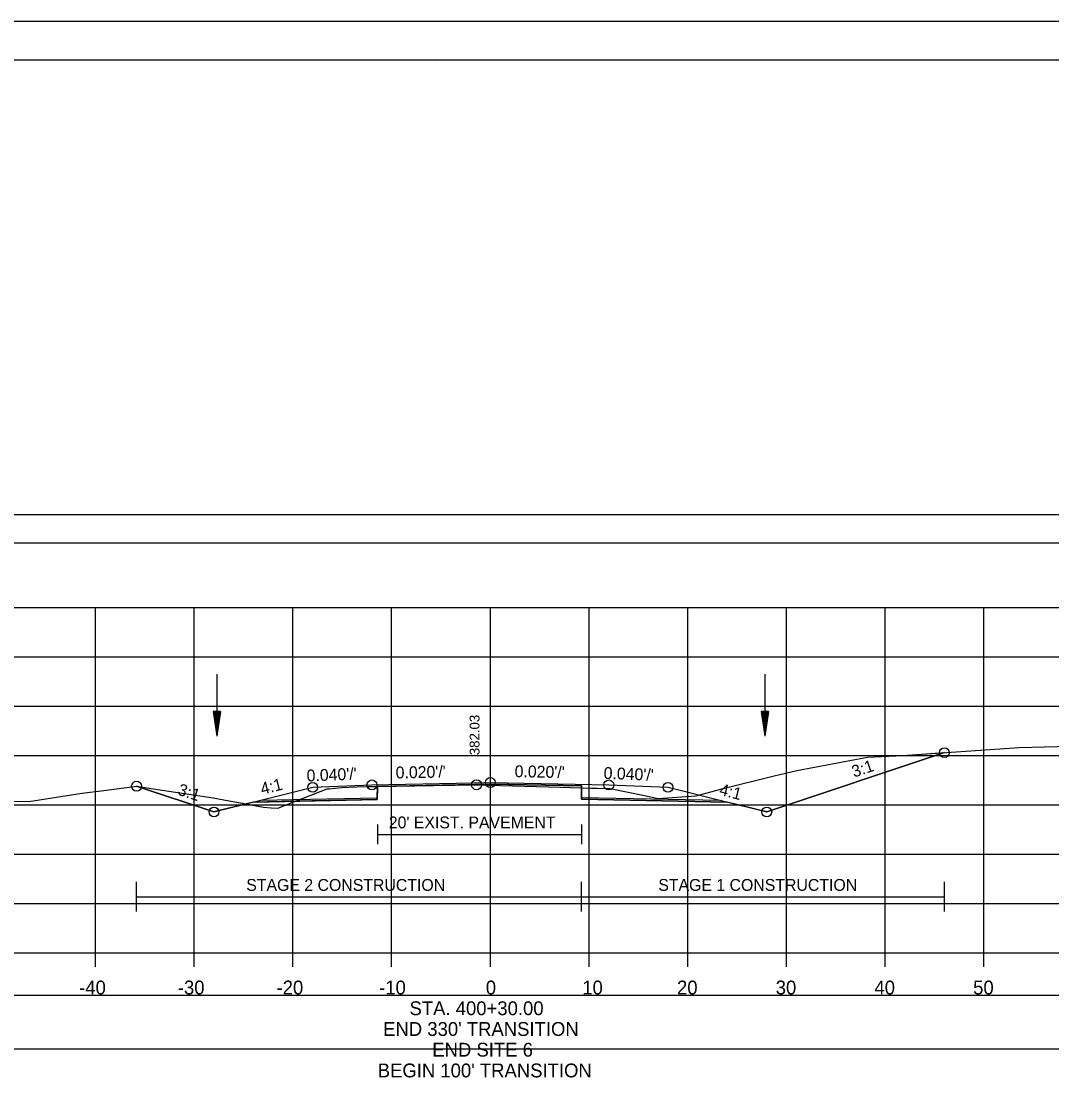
# Model space of a CAD drawing. Extents: x 1376273 to 1384221, y 378927 to 384592.
# Drawn here: x 1382843.7 to 1382948.1, y 380644 to 380751.8 of the extents above; entities that cross this region are included whole.
import ezdxf

# ---------------------------------------------------------------- set-up
doc = ezdxf.new("R2010")
doc.units = 0
for name, color, linetype in [('R_Alt Surface', 7, 'Continuous'), ('R_Axis', 7, 'Continuous'), ('R_Axis Annot', 7, 'Continuous'), ('R_Border', 7, 'Continuous'), ('R_Contours', 7, 'Continuous'), ('R_Dimension', 7, 'Continuous'), ('R_Exist Surface', 7, 'Continuous'), ('R_Fin Surface', 7, 'Continuous'), ('R_Grid', 7, 'Continuous'), ('R_No Plot', 7, 'Continuous'), ('R_Water', 7, 'Continuous'), ('R_Xsect Elev', 7, 'Continuous'), ('R_Xsect Slope', 7, 'Continuous'), ('T_Detection Zones', 7, 'Continuous')]:
    doc.layers.add(name, color=color, linetype=linetype)

msp = doc.modelspace()

# ---------------------------------------------------------------- linework, layer by layer
at = {"layer": 'R_Alt Surface'}
for points in [[(1382867.94, 380672.95), (1382879.77, 380673.19), (1382879.78, 380674.36), (1382891.22, 380674.59), (1382900.46, 380674.4), (1382900.47, 380673.23), (1382914.49, 380672.95)], [(1382879.78, 380670.5), (1382879.78, 380668.5)], [(1382900.46, 380670.5), (1382900.46, 380668.5)], [(1382879.78, 380669.5), (1382900.46, 380669.5)]]:
    msp.add_lwpolyline(points, dxfattribs=at)
at = {"layer": 'R_Axis'}
for p, q in [((1382741.22, 380657.49), (1383041.22, 380657.49)), ((1382851.22, 380656.09), (1382851.22, 380657.49)), ((1382861.22, 380656.09), (1382861.22, 380657.49)), ((1382871.22, 380656.09), (1382871.22, 380657.49)), ((1382881.22, 380656.09), (1382881.22, 380657.49)), ((1382891.22, 380656.09), (1382891.22, 380657.49)), ((1382901.22, 380656.09), (1382901.22, 380657.49)), ((1382911.22, 380656.09), (1382911.22, 380657.49)), ((1382921.22, 380656.09), (1382921.22, 380657.49)), ((1382931.22, 380656.09), (1382931.22, 380657.49)), ((1382941.22, 380656.09), (1382941.22, 380657.49))]:
    msp.add_line(p, q, dxfattribs=at)
at = {"layer": 'R_Axis Annot'}
for points in [[(1382740.47, 380699.03), (1383042.27, 380699.03), (1383042.27, 380701.85), (1382740.47, 380701.85)], [(1382740.37, 380647.78), (1383042.06, 380647.78), (1383042.06, 380653.19), (1382740.37, 380653.19)]]:
    msp.add_lwpolyline(points, close=True, dxfattribs=at)
at = {"layer": 'R_Border'}
for p, q in [((1382733.22, 380747.95), (1383049.4, 380747.95)), ((1382885.74, 380747.69), (1382885.74, 380747.69)), ((1382885.74, 380747.69), (1382885.74, 380747.69))]:
    msp.add_line(p, q, dxfattribs=at)
at = {"layer": 'R_Contours'}
msp.add_lwpolyline([(1382900.46, 380674.21), (1382901.46, 380674.18), (1382902.04, 380674.17), (1382903.37, 380674.15), (1382906.84, 380673.45), (1382908.22, 380673.15), (1382912.03, 380673.4), (1382912.08, 380673.41), (1382914.66, 380674.1), (1382919.96, 380675.44), (1382922.28, 380675.96), (1382929.43, 380677.31), (1382933, 380677.48), (1382937.22, 380677.78), (1382919.22, 380671.77), (1382915.22, 380672.77), (1382900.47, 380673.07)], close=True, dxfattribs=at)
at = {"layer": 'R_Dimension'}
for p, q in [((1382855.38, 380661.68), (1382855.38, 380664.68)), ((1382900.46, 380661.68), (1382900.46, 380664.68)), ((1382937.22, 380661.68), (1382937.22, 380664.68)), ((1382855.38, 380663.18), (1382937.22, 380663.18))]:
    msp.add_line(p, q, dxfattribs=at)
at = {"layer": 'R_Exist Surface'}
msp.add_lwpolyline([(1382832.38, 380672.89), (1382844.48, 380672.82), (1382849.43, 380673.6), (1382849.88, 380673.67), (1382852.05, 380673.96), (1382855.4, 380674.39), (1382856.87, 380674.16), (1382863.14, 380673.2), (1382864.75, 380672.91), (1382868.23, 380672.27), (1382869.03, 380672.2), (1382869.69, 380672.17), (1382874.07, 380673.86), (1382874.7, 380674.1), (1382874.88, 380674.11), (1382876.16, 380674.24), (1382877.68, 380674.3), (1382878.78, 380674.34), (1382885.46, 380674.45), (1382889.82, 380674.52), (1382898.32, 380674.27), (1382901.46, 380674.18), (1382902.04, 380674.17), (1382903.37, 380674.15), (1382906.84, 380673.45), (1382908.22, 380673.15), (1382912.03, 380673.4), (1382912.08, 380673.41), (1382914.66, 380674.1), (1382919.96, 380675.44), (1382922.28, 380675.96), (1382929.43, 380677.31), (1382933, 380677.48), (1382944.8, 380678.31), (1382957.6, 380678.64)], dxfattribs=at)
at = {"layer": 'R_Fin Surface'}
msp.add_lwpolyline([(1382855.38, 380674.38), (1382863.22, 380671.77), (1382867.97, 380672.96), (1382873.22, 380674.27), (1382879.22, 380674.51), (1382891.22, 380674.75), (1382903.22, 380674.51), (1382909.22, 380674.27), (1382914.46, 380672.96), (1382919.22, 380671.77), (1382937.22, 380677.78)], dxfattribs=at)
at = {"layer": 'R_Grid'}
for p, q in [((1382741.22, 380692.49), (1383041.22, 380692.49)), ((1382851.22, 380657.49), (1382851.22, 380692.49)), ((1382861.22, 380657.49), (1382861.22, 380692.49)), ((1382871.22, 380657.49), (1382871.22, 380692.49)), ((1382881.22, 380657.49), (1382881.22, 380692.49)), ((1382891.22, 380657.49), (1382891.22, 380692.49)), ((1382901.22, 380657.49), (1382901.22, 380692.49)), ((1382911.22, 380657.49), (1382911.22, 380692.49)), ((1382921.22, 380657.49), (1382921.22, 380692.49)), ((1382931.22, 380657.49), (1382931.22, 380692.49)), ((1382941.22, 380657.49), (1382941.22, 380692.49)), ((1382741.22, 380687.49), (1383041.22, 380687.49)), ((1382741.22, 380682.49), (1383041.22, 380682.49)), ((1382741.22, 380677.49), (1383041.22, 380677.49)), ((1382741.22, 380672.49), (1383041.22, 380672.49)), ((1382741.22, 380667.49), (1383041.22, 380667.49)), ((1382741.22, 380662.49), (1383041.22, 380662.49)), ((1382741.22, 380657.49), (1383041.22, 380657.49))]:
    msp.add_line(p, q, dxfattribs=at)
at = {"layer": 'R_No Plot'}
msp.add_line((1382720.82, 380751.85), (1383054.15, 380751.85), dxfattribs=at)
for points in [[(1382720.81, 380751.85), (1383054.15, 380751.85), (1383054.15, 380538.51), (1382720.81, 380538.51)], [(1382967.14, 380747.95), (1382967.14, 380738.07), (1383002.87, 380738.07), (1383002.87, 380735.15), (1383026.07, 380735.15), (1383026.07, 380710.82), (1383049.4, 380710.82), (1383049.4, 380542.49), (1382733.22, 380542.49), (1382733.22, 380747.95)]]:
    msp.add_lwpolyline(points, close=True, dxfattribs=at)
msp.add_lwpolyline([(1382867.22, 380672.77), (1382879.77, 380673.02), (1382879.78, 380674.36), (1382891.22, 380674.59), (1382900.46, 380674.4), (1382900.47, 380673.07), (1382915.22, 380672.77)], dxfattribs=at)
for centre in [(1382937.22, 380677.78), (1382855.38, 380674.38), (1382873.22, 380674.27), (1382879.22, 380674.51), (1382889.82, 380674.52), (1382891.22, 380674.75), (1382903.22, 380674.51), (1382909.22, 380674.27), (1382863.22, 380671.77), (1382919.22, 380671.77)]:
    msp.add_circle(centre, 0.5, dxfattribs=at)
at = {"layer": 'R_Water'}
for p, q in [((1382863.51, 380685.71), (1382863.51, 380679.46)), ((1382919.03, 380685.71), (1382919.03, 380679.46)), ((1382863.13, 380681.96), (1382863.51, 380679.46)), ((1382863.88, 380681.96), (1382863.13, 380681.96)), ((1382863.2, 380681.96), (1382863.51, 380679.88)), ((1382863.26, 380681.96), (1382863.51, 380680.31)), ((1382863.32, 380681.96), (1382863.51, 380680.73)), ((1382863.39, 380681.96), (1382863.51, 380681.15)), ((1382863.45, 380681.96), (1382863.51, 380681.57)), ((1382863.88, 380681.96), (1382863.51, 380679.46)), ((1382863.63, 380681.96), (1382863.51, 380681.15)), ((1382863.76, 380681.96), (1382863.51, 380680.31)), ((1382863.82, 380681.96), (1382863.51, 380679.88)), ((1382863.69, 380681.96), (1382863.51, 380680.73)), ((1382863.57, 380681.96), (1382863.51, 380681.57)), ((1382918.65, 380681.96), (1382919.03, 380679.46)), ((1382919.4, 380681.96), (1382918.65, 380681.96)), ((1382918.72, 380681.96), (1382919.03, 380679.88)), ((1382918.78, 380681.96), (1382919.03, 380680.31)), ((1382918.84, 380681.96), (1382919.03, 380680.73)), ((1382918.91, 380681.96), (1382919.03, 380681.15)), ((1382918.97, 380681.96), (1382919.03, 380681.57)), ((1382919.4, 380681.96), (1382919.03, 380679.46)), ((1382919.15, 380681.96), (1382919.03, 380681.15)), ((1382919.28, 380681.96), (1382919.03, 380680.31)), ((1382919.34, 380681.96), (1382919.03, 380679.88)), ((1382919.22, 380681.96), (1382919.03, 380680.73)), ((1382919.09, 380681.96), (1382919.03, 380681.57))]:
    msp.add_line(p, q, dxfattribs=at)
at = {"layer": 'T_Detection Zones'}
for points in [[(1382855.38, 380674.38), (1382855.4, 380674.39), (1382856.87, 380674.16), (1382863.14, 380673.2), (1382864.75, 380672.91), (1382866.49, 380672.59), (1382863.22, 380671.77)], [(1382871.47, 380672.86), (1382874.07, 380673.86), (1382874.7, 380674.1), (1382874.88, 380674.11), (1382876.16, 380674.24), (1382877.68, 380674.3), (1382878.78, 380674.34), (1382879.78, 380674.35), (1382879.77, 380673.02)], [(1382879.78, 380674.35), (1382885.46, 380674.45), (1382889.82, 380674.52), (1382898.32, 380674.27), (1382900.46, 380674.21), (1382900.46, 380674.4), (1382891.22, 380674.59), (1382879.78, 380674.36)], [(1382866.49, 380672.59), (1382868.23, 380672.27), (1382869.03, 380672.2), (1382869.69, 380672.17), (1382871.47, 380672.86), (1382867.22, 380672.77)]]:
    msp.add_lwpolyline(points, close=True, dxfattribs=at)

# ---------------------------------------------------------------- texts
at = {"layer": 'R_Alt Surface'}
msp.add_text("20' EXIST. PAVEMENT", height=1.2, dxfattribs=at).set_placement((1382880.93, 380670.11))
at = {"layer": 'R_Axis Annot'}
for s, p in [('-40', (1382849.56, 380653.29)), ('-30', (1382859.56, 380653.29)), ('-20', (1382869.56, 380653.29)), ('-10', (1382879.95, 380653.29)), ('0', (1382890.76, 380653.29)), ('10', (1382900.53, 380653.29)), ('20', (1382910.13, 380653.29)), ('30', (1382920.13, 380653.29)), ('40', (1382930.13, 380653.29)), ('50', (1382940.13, 380653.29)), ('STA. 400+30.00', (1382883.03, 380651.19)), ("END 330' TRANSITION", (1382880.36, 380649.09)), ('END SITE 6', (1382885.34, 380646.99)), ("BEGIN 100' TRANSITION", (1382879.81, 380644.89))]:
    msp.add_text(s, height=1.4, dxfattribs=at).set_placement(p)
at = {"layer": 'R_Dimension'}
for s, p in [('STAGE 2 CONSTRUCTION', (1382866.49, 380663.78)), ('STAGE 1 CONSTRUCTION', (1382908.23, 380663.78))]:
    msp.add_text(s, height=1.2, dxfattribs=at).set_placement(p)
at = {"layer": 'R_Xsect Elev'}
msp.add_text('382.03', height=1, rotation=90, dxfattribs=at).set_placement((1382890.12, 380677.52))
at = {"layer": 'R_Xsect Slope'}
for s, rotation, p in [("0.020'/'", 1.1458, (1382881.64, 380675.16)), ("0.020'/'", 358.8542, (1382893.67, 380675.3)), ('3:1', 18.4349, (1382928.06, 380675.25)), ("0.040'/'", 2.2906, (1382872.63, 380674.85)), ("0.040'/'", 357.7094, (1382902.68, 380675.13)), ('3:1', 341.5651, (1382859.46, 380673.55)), ('4:1', 14.0362, (1382868.1, 380673.51)), ('4:1', 345.9638, (1382914.34, 380673.51))]:
    msp.add_text(s, height=1.2, rotation=rotation, dxfattribs=at).set_placement(p)

doc.saveas('drawing.dxf')
